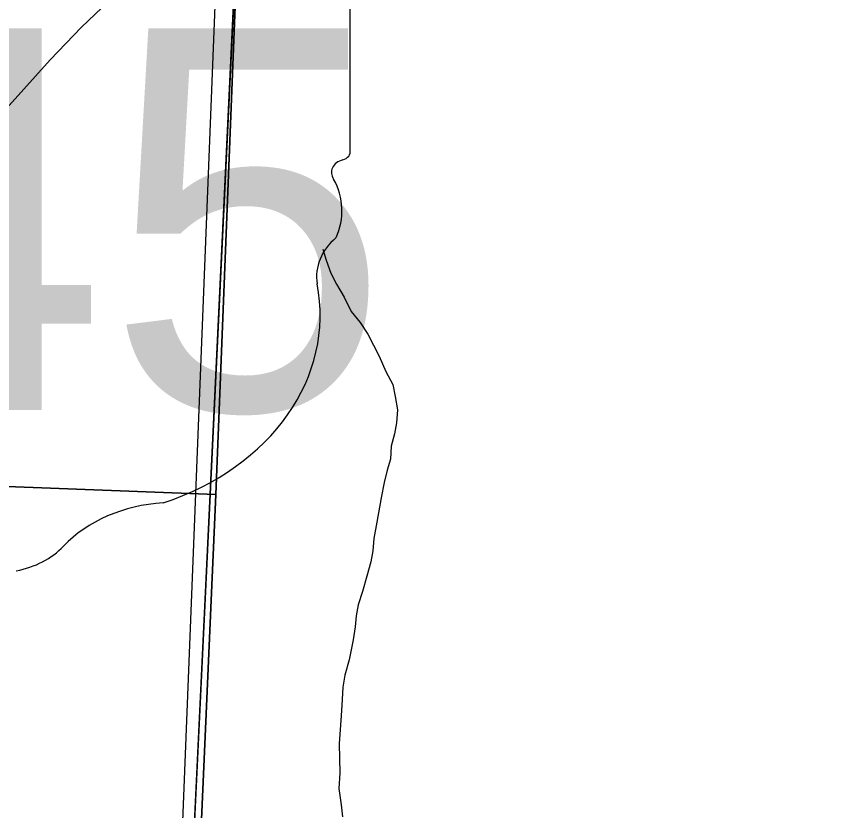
# Model space of a CAD drawing. Extents: x -3.3 to 34, y 0 to 56.8.
# Drawn here: x 1.5687 to 1.8485, y 29.4937 to 29.7681 of the extents above; entities that cross this region are included whole.
import ezdxf

# ---------------------------------------------------------------- set-up
doc = ezdxf.new("R2010")
doc.units = 0
for name, color, linetype in [('GM_X_Corporation', 7, 'Continuous'), ('GM_X_State_Route', 7, 'Continuous'), ('GM_X_State_Shield', 7, 'Continuous'), ('GT_Project_Soil_Layers', 7, 'Continuous')]:
    doc.layers.add(name, color=color, linetype=linetype)

msp = doc.modelspace()

# ---------------------------------------------------------------- linework, layer by layer
at = {"layer": 'GM_X_Corporation'}
msp.add_line((1.84017, 34.87705), (1.56989, 28.07705), dxfattribs=at)
for points in [[(-3.30393, 33.7379), (-3.30393, 28.07705), (1.56989, 28.07705), (1.59424, 28.73823), (1.64589, 29.81689), (1.65379, 30.0279), (1.68495, 30.79802), (1.68821, 30.98908), (1.68831, 30.9953), (1.68852, 31.00753), (1.69805, 31.56614), (1.74587, 32.36303)], [(1.74587, 32.36303), (1.69805, 31.56614), (1.68852, 31.00753), (1.68831, 30.9953), (1.68821, 30.98908), (1.68495, 30.79802), (1.65379, 30.0279), (1.64589, 29.81689), (1.59424, 28.73823), (1.56989, 28.07705), (3.49607, 28.07705)]]:
    msp.add_lwpolyline(points, dxfattribs=at)
for points in [[(1.67669, 30.60068), (1.67248, 30.48389), (1.6376, 29.60296), (0.62472, 29.64178), (0.65935, 30.63337)], [(1.67248, 30.48389), (2.6815, 30.42529), (2.63271, 29.43339), (1.63261, 29.48805), (1.6376, 29.60296)], [(1.6376, 29.60296), (1.63261, 29.48805), (1.59286, 28.57943), (0.58779, 28.6278), (0.62472, 29.64178)]]:
    msp.add_lwpolyline(points, close=True, dxfattribs=at)
at = {"layer": 'GM_X_State_Route'}
msp.add_lwpolyline([(1.56626, 29.73727), (1.58039, 29.75305), (1.59122, 29.76429), (1.60071, 29.77328)], dxfattribs=at)
at = {"layer": 'GM_X_State_Shield'}
for p, q in [((1.68404, 29.72186), (1.68404, 29.82655)), ((1.684, 29.72189), (1.68404, 29.72186))]:
    msp.add_line(p, q, dxfattribs=at)
for centre, major_axis, start_param, end_param in [((1.68012, 29.72146), (0.00393, 0), 5.05454, 6.418171), ((1.68319, 29.71418), (0.00568, 0), 1.883978, 3.671073), ((1.64706, 29.70095), (0.03409, 0), 5.934695, 6.695948), ((1.69718, 29.67805), (0.0248, 0), 2.387724, 3.262537), ((1.58621, 29.66474), (0.08742, 0), 5.101752, 6.440018), ((1.62307, 29.56184), (0.04788, 0), 1.647645, 2.488434), ((1.56241, 29.59863), (0.02824, 0), 4.937069, 5.64225)]:
    msp.add_ellipse(centre, major_axis=major_axis, ratio=0.8, start_param=start_param, end_param=end_param, dxfattribs=at)
at = {"layer": 'GT_Project_Soil_Layers'}
msp.add_lwpolyline([(1.67454, 29.68763), (1.67573, 29.68385), (1.6773, 29.67932), (1.67925, 29.67555), (1.68196, 29.67104), (1.6843, 29.66614), (1.68739, 29.66239), (1.6901, 29.65825), (1.69399, 29.65071), (1.69634, 29.64543), (1.69868, 29.64091), (1.69949, 29.63675), (1.70031, 29.63221), (1.69999, 29.62765), (1.69928, 29.62385), (1.6982, 29.61966), (1.69788, 29.6151), (1.6968, 29.61129), (1.69572, 29.6071), (1.69465, 29.60178), (1.69325, 29.59341), (1.69219, 29.58771), (1.69186, 29.58353), (1.69116, 29.57972), (1.68971, 29.57477), (1.68826, 29.56944), (1.68681, 29.56487), (1.6861, 29.56107), (1.68577, 29.55727), (1.68508, 29.5527), (1.68365, 29.54585), (1.6822, 29.54052), (1.6815, 29.53634), (1.68118, 29.53216), (1.68088, 29.52647), (1.68025, 29.51697), (1.68038, 29.50673), (1.68008, 29.50141), (1.68091, 29.49573), (1.68135, 29.49157)], dxfattribs=at)

# ---------------------------------------------------------------- texts
at = {"layer": 'GM_X_State_Shield'}
msp.add_text('145', height=0.131836, dxfattribs=at).set_placement((1.40359, 29.63214))

doc.saveas('drawing.dxf')
